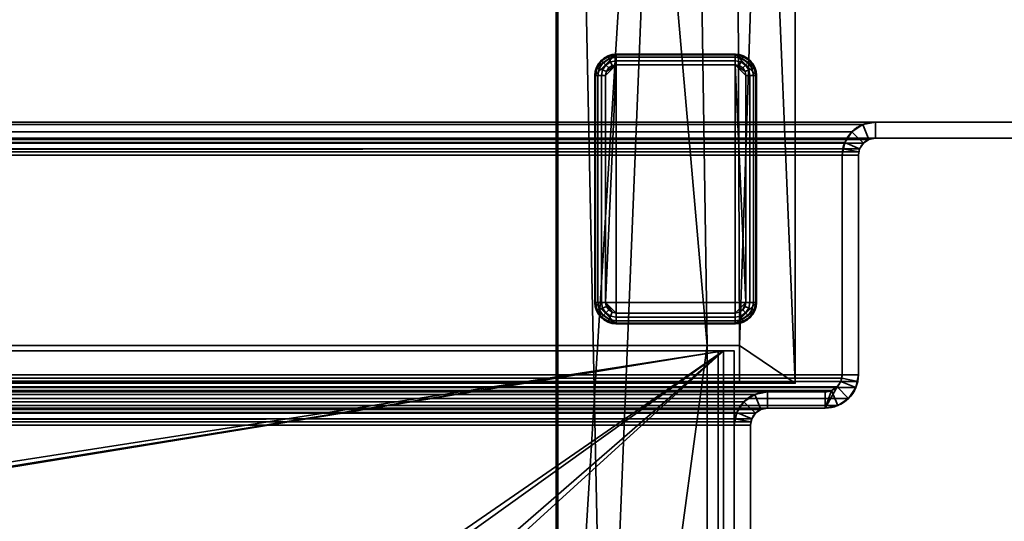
# Model space of a CAD drawing. Header units: millimetres. Extents: x -603 to 3703, y -120 to 249.
# Tile 320 of 656: x 346 to 438, y 54 to 100. Entities that reach past the tile are written whole.
import ezdxf

# ---------------------------------------------------------------- set-up
doc = ezdxf.new("R2010")
doc.units = ezdxf.units.MM
doc.layers.add('151', color=7, linetype='Continuous', true_color=0xffffff)

# ---------------------------------------------------------------- blocks, each defined once
blk = doc.blocks.new('UG_SURFACE_001')
at = {"layer": '151', "color": 252, "linetype": 'Continuous', "lineweight": 35}
for points in [[(602.5, -30, 2213), (602.5, 229.8, 2213), (-602.5, 229.8, 2213), (-602.5, -30, 2213)], [(-452.5, -30, 2063), (-452.5, 229.8, 2063), (452.5, 229.8, 2063), (452.5, -30, 2063)]]:
    blk.add_3dface(points, dxfattribs=at)
blk = doc.blocks.new('UG_SURFACE_053')
at = {"layer": '151', "color": 7, "linetype": 'Continuous', "lineweight": 35}
for points in [[(396.15, 10.45, 2004.65), (396.15, 228.45, 2004.65), (-396.15, 228.45, 2004.65), (-396.15, 10.45, 2004.65)], [(-396, 10.45, 2004.5), (-396, 228.45, 2004.5), (396, 228.45, 2004.5), (396, 10.45, 2004.5)], [(396, 10.45, 2004.5), (396, 228.45, 2004.5), (396.15, 228.45, 2004.65), (396.15, 10.45, 2004.65)]]:
    blk.add_3dface(points, dxfattribs=at)
blk = doc.blocks.new('UG_SURFACE_054')
at = {"layer": '151', "color": 41, "linetype": 'Continuous', "lineweight": 35}
for points in [[(-418.15, 66.8, 2026.65), (418.15, 66.8, 2026.65), (418.15, 228.45, 2026.65), (-418.15, 228.45, 2026.65)], [(396.15, 228.45, 2004.65), (396.15, 10.45, 2004.65), (-396.15, 10.45, 2004.65), (-396.15, 228.45, 2004.65)], [(396.15, 228.45, 2004.65), (410, 70.3, 2018.5), (403, 18.8, 2011.5), (400.5, 18.8, 2009)], [(408, 202.6, 2016.5), (410, 70.3, 2018.5), (396.15, 228.45, 2004.65)], [(400.5, 18.8, 2009), (400.5, 10.45, 2009), (396.15, 10.45, 2004.65), (396.15, 228.45, 2004.65)], [(412.5, 202.6, 2021), (412.5, 228.45, 2021), (418.15, 228.45, 2026.65), (413, 70.3, 2021.5)], [(418.15, 228.45, 2026.65), (418.15, 66.8, 2026.65), (413, 66.8, 2021.5), (413, 70.3, 2021.5)], [(413, 70.3, 2021.5), (410, 70.3, 2018.5), (408, 202.6, 2016.5), (412.5, 202.6, 2021)], [(413, 70.3, 2021.5), (413, 66.8, 2021.5), (-413, 66.8, 2021.5), (-413, 70.3, 2021.5)], [(410, 70.3, 2018.5), (413, 70.3, 2021.5), (-413, 70.3, 2021.5), (-410, 70.3, 2018.5)], [(410, 18.3, 2018.5), (410, 70.3, 2018.5), (-410, 70.3, 2018.5), (-410, 18.3, 2018.5)], [(403, 18.8, 2011.5), (410, 70.3, 2018.5), (410, 18.3, 2018.5)], [(413, 66.8, 2021.5), (418.15, 66.8, 2026.65), (-418.15, 66.8, 2026.65), (-413, 66.8, 2021.5)]]:
    blk.add_3dface(points, dxfattribs=at)
blk = doc.blocks.new('UG_SURFACE_061')
at = {"layer": '151', "color": 7, "linetype": 'Continuous', "lineweight": 35}
for points in [[(396, 10.45, -5), (396, 228.45, -5), (396.15, 228.45, -5), (396.15, 10.45, -5)], [(396.15, 10.45, 2004.65), (396.15, 228.45, 2004.65), (396, 228.45, 2004.5), (396, 10.45, 2004.5)], [(396, 10.45, 2004.5), (396, 228.45, 2004.5), (396, 228.45, -5), (396, 10.45, -5)], [(396.15, 10.45, -5), (396.15, 228.45, -5), (396.15, 228.45, 2004.65), (396.15, 10.45, 2004.65)]]:
    blk.add_3dface(points, dxfattribs=at)
blk = doc.blocks.new('UG_SURFACE_063')
at = {"layer": '151', "color": 253, "linetype": 'Continuous', "lineweight": 35}
for points in [[(399.727, 96.065, -5), (399.575, 95.3, -5), (401.575, 97.3, -5)], [(399.575, 95.3, -5), (399.575, 74.3, -5), (401.575, 72.3, -5), (401.575, 97.3, -5)], [(401.575, 97.3, -5), (400.81, 97.148, -5), (400.161, 96.714, -5), (399.727, 96.065, -5)], [(400.161, 96.714, -5), (400.161, 96.714, -6), (399.727, 96.065, -6), (399.727, 96.065, -5)], [(400.215, 96.66, -6.383), (399.798, 96.036, -6.383), (399.727, 96.065, -6), (400.161, 96.714, -6)], [(400.81, 97.148, -5), (400.81, 97.148, -6), (400.161, 96.714, -6), (400.161, 96.714, -5)], [(400.839, 97.077, -6.383), (400.215, 96.66, -6.383), (400.161, 96.714, -6), (400.81, 97.148, -6)], [(400.922, 96.877, -6.707), (400.368, 96.507, -6.707), (400.215, 96.66, -6.383), (400.839, 97.077, -6.383)], [(401.046, 96.577, -6.924), (400.597, 96.278, -6.924), (400.368, 96.507, -6.707), (400.922, 96.877, -6.707)], [(401.575, 97.3, -5), (401.575, 97.3, -6), (400.81, 97.148, -6), (400.81, 97.148, -5)], [(401.575, 97.224, -6.383), (400.839, 97.077, -6.383), (400.81, 97.148, -6), (401.575, 97.3, -6)], [(401.575, 97.007, -6.707), (400.922, 96.877, -6.707), (400.839, 97.077, -6.383), (401.575, 97.224, -6.383)], [(401.575, 96.683, -6.924), (401.046, 96.577, -6.924), (400.922, 96.877, -6.707), (401.575, 97.007, -6.707)], [(412.575, 97.3, -6), (401.575, 97.3, -6), (401.575, 97.3, -5), (412.575, 97.3, -5)], [(401.575, 97.3, -6), (412.575, 97.3, -6), (412.575, 97.224, -6.383), (401.575, 97.224, -6.383)], [(412.575, 97.3, -5), (401.575, 97.3, -5), (401.575, 72.3, -5), (412.575, 72.3, -5)], [(401.575, 97.224, -6.383), (412.575, 97.224, -6.383), (412.575, 97.007, -6.707), (401.575, 97.007, -6.707)], [(401.575, 97.007, -6.707), (412.575, 97.007, -6.707), (412.575, 96.683, -6.924), (401.575, 96.683, -6.924)], [(413.34, 97.148, -5), (413.34, 97.148, -6), (412.575, 97.3, -6), (412.575, 97.3, -5)], [(412.575, 97.3, -5), (414.575, 95.3, -5), (414.423, 96.065, -5)], [(414.575, 74.3, -5), (414.575, 95.3, -5), (412.575, 97.3, -5), (412.575, 72.3, -5)], [(414.423, 96.065, -5), (413.989, 96.714, -5), (413.34, 97.148, -5), (412.575, 97.3, -5)], [(413.311, 97.077, -6.383), (412.575, 97.224, -6.383), (412.575, 97.3, -6), (413.34, 97.148, -6)], [(413.228, 96.877, -6.707), (412.575, 97.007, -6.707), (412.575, 97.224, -6.383), (413.311, 97.077, -6.383)], [(413.104, 96.577, -6.924), (412.575, 96.683, -6.924), (412.575, 97.007, -6.707), (413.228, 96.877, -6.707)], [(413.553, 96.278, -6.924), (413.104, 96.577, -6.924), (413.228, 96.877, -6.707), (413.782, 96.507, -6.707)], [(413.782, 96.507, -6.707), (413.228, 96.877, -6.707), (413.311, 97.077, -6.383), (413.935, 96.66, -6.383)], [(413.935, 96.66, -6.383), (413.311, 97.077, -6.383), (413.34, 97.148, -6), (413.989, 96.714, -6)], [(413.989, 96.714, -5), (413.989, 96.714, -6), (413.34, 97.148, -6), (413.34, 97.148, -5)], [(414.352, 96.036, -6.383), (413.935, 96.66, -6.383), (413.989, 96.714, -6), (414.423, 96.065, -6)], [(414.423, 96.065, -5), (414.423, 96.065, -6), (413.989, 96.714, -6), (413.989, 96.714, -5)], [(399.727, 96.065, -5), (399.727, 96.065, -6), (399.575, 95.3, -6), (399.575, 95.3, -5)], [(399.798, 96.036, -6.383), (399.651, 95.3, -6.383), (399.575, 95.3, -6), (399.727, 96.065, -6)], [(399.998, 95.953, -6.707), (399.868, 95.3, -6.707), (399.651, 95.3, -6.383), (399.798, 96.036, -6.383)], [(400.368, 96.507, -6.707), (399.998, 95.953, -6.707), (399.798, 96.036, -6.383), (400.215, 96.66, -6.383)], [(400.298, 95.829, -6.924), (400.192, 95.3, -6.924), (399.868, 95.3, -6.707), (399.998, 95.953, -6.707)], [(400.597, 96.278, -6.924), (400.298, 95.829, -6.924), (399.998, 95.953, -6.707), (400.368, 96.507, -6.707)], [(400.651, 95.683, -7), (400.575, 95.3, -7), (400.192, 95.3, -6.924), (400.298, 95.829, -6.924)], [(400.868, 96.007, -7), (400.651, 95.683, -7), (400.298, 95.829, -6.924), (400.597, 96.278, -6.924)], [(401.575, 96.3, -7), (400.575, 95.3, -7), (400.651, 95.683, -7)], [(413.575, 74.3, -7), (400.575, 74.3, -7), (401.575, 96.3, -7), (412.575, 96.3, -7)], [(401.575, 96.3, -7), (400.575, 74.3, -7), (400.575, 95.3, -7)], [(401.192, 96.224, -7), (400.868, 96.007, -7), (400.597, 96.278, -6.924), (401.046, 96.577, -6.924)], [(400.651, 95.683, -7), (400.868, 96.007, -7), (401.192, 96.224, -7), (401.575, 96.3, -7)], [(401.575, 96.3, -7), (401.192, 96.224, -7), (401.046, 96.577, -6.924), (401.575, 96.683, -6.924)], [(401.575, 96.683, -6.924), (412.575, 96.683, -6.924), (412.575, 96.3, -7), (401.575, 96.3, -7)], [(412.958, 96.224, -7), (412.575, 96.3, -7), (412.575, 96.683, -6.924), (413.104, 96.577, -6.924)], [(412.575, 96.3, -7), (412.958, 96.224, -7), (413.282, 96.007, -7), (413.499, 95.683, -7)], [(413.499, 95.683, -7), (413.575, 95.3, -7), (412.575, 96.3, -7)], [(413.575, 95.3, -7), (413.575, 74.3, -7), (412.575, 96.3, -7)], [(413.282, 96.007, -7), (412.958, 96.224, -7), (413.104, 96.577, -6.924), (413.553, 96.278, -6.924)], [(413.499, 95.683, -7), (413.282, 96.007, -7), (413.553, 96.278, -6.924), (413.852, 95.829, -6.924)], [(413.575, 95.3, -7), (413.499, 95.683, -7), (413.852, 95.829, -6.924), (413.958, 95.3, -6.924)], [(413.852, 95.829, -6.924), (413.553, 96.278, -6.924), (413.782, 96.507, -6.707), (414.152, 95.953, -6.707)], [(414.152, 95.953, -6.707), (413.782, 96.507, -6.707), (413.935, 96.66, -6.383), (414.352, 96.036, -6.383)], [(413.958, 95.3, -6.924), (413.852, 95.829, -6.924), (414.152, 95.953, -6.707), (414.282, 95.3, -6.707)], [(414.282, 95.3, -6.707), (414.152, 95.953, -6.707), (414.352, 96.036, -6.383), (414.499, 95.3, -6.383)], [(414.499, 95.3, -6.383), (414.352, 96.036, -6.383), (414.423, 96.065, -6), (414.575, 95.3, -6)], [(414.575, 95.3, -5), (414.575, 95.3, -6), (414.423, 96.065, -6), (414.423, 96.065, -5)], [(399.575, 95.3, -6), (399.575, 74.3, -6), (399.575, 74.3, -5), (399.575, 95.3, -5)], [(399.575, 74.3, -6), (399.575, 95.3, -6), (399.651, 95.3, -6.383), (399.651, 74.3, -6.383)], [(399.651, 74.3, -6.383), (399.651, 95.3, -6.383), (399.868, 95.3, -6.707), (399.868, 74.3, -6.707)], [(399.868, 74.3, -6.707), (399.868, 95.3, -6.707), (400.192, 95.3, -6.924), (400.192, 74.3, -6.924)], [(400.192, 74.3, -6.924), (400.192, 95.3, -6.924), (400.575, 95.3, -7), (400.575, 74.3, -7)], [(413.958, 95.3, -6.924), (413.958, 74.3, -6.924), (413.575, 74.3, -7), (413.575, 95.3, -7)], [(414.282, 95.3, -6.707), (414.282, 74.3, -6.707), (413.958, 74.3, -6.924), (413.958, 95.3, -6.924)], [(414.499, 95.3, -6.383), (414.499, 74.3, -6.383), (414.282, 74.3, -6.707), (414.282, 95.3, -6.707)], [(414.575, 95.3, -6), (414.575, 74.3, -6), (414.499, 74.3, -6.383), (414.499, 95.3, -6.383)], [(414.575, 74.3, -6), (414.575, 95.3, -6), (414.575, 95.3, -5), (414.575, 74.3, -5)], [(399.575, 74.3, -5), (399.575, 74.3, -6), (399.727, 73.535, -6), (399.727, 73.535, -5)], [(401.575, 72.3, -5), (399.575, 74.3, -5), (399.727, 73.535, -5)], [(399.651, 74.3, -6.383), (399.798, 73.564, -6.383), (399.727, 73.535, -6), (399.575, 74.3, -6)], [(399.868, 74.3, -6.707), (399.998, 73.647, -6.707), (399.798, 73.564, -6.383), (399.651, 74.3, -6.383)], [(400.192, 74.3, -6.924), (400.298, 73.771, -6.924), (399.998, 73.647, -6.707), (399.868, 74.3, -6.707)], [(400.575, 74.3, -7), (400.651, 73.917, -7), (400.298, 73.771, -6.924), (400.192, 74.3, -6.924)], [(400.651, 73.917, -7), (400.868, 73.593, -7), (400.597, 73.322, -6.924), (400.298, 73.771, -6.924)], [(400.575, 74.3, -7), (401.575, 73.3, -7), (401.192, 73.376, -7)], [(400.575, 74.3, -7), (413.575, 74.3, -7), (412.575, 73.3, -7), (401.575, 73.3, -7)], [(401.192, 73.376, -7), (400.868, 73.593, -7), (400.651, 73.917, -7), (400.575, 74.3, -7)], [(414.423, 73.535, -5), (414.575, 74.3, -5), (412.575, 72.3, -5)], [(413.282, 73.593, -7), (412.958, 73.376, -7), (412.575, 73.3, -7), (413.575, 74.3, -7)], [(413.575, 74.3, -7), (413.499, 73.917, -7), (413.282, 73.593, -7)], [(413.282, 73.593, -7), (413.499, 73.917, -7), (413.852, 73.771, -6.924), (413.553, 73.322, -6.924)], [(413.499, 73.917, -7), (413.575, 74.3, -7), (413.958, 74.3, -6.924), (413.852, 73.771, -6.924)], [(413.852, 73.771, -6.924), (413.958, 74.3, -6.924), (414.282, 74.3, -6.707), (414.152, 73.647, -6.707)], [(414.152, 73.647, -6.707), (414.282, 74.3, -6.707), (414.499, 74.3, -6.383), (414.352, 73.564, -6.383)], [(414.352, 73.564, -6.383), (414.499, 74.3, -6.383), (414.575, 74.3, -6), (414.423, 73.535, -6)], [(414.423, 73.535, -5), (414.423, 73.535, -6), (414.575, 74.3, -6), (414.575, 74.3, -5)], [(399.798, 73.564, -6.383), (400.215, 72.94, -6.383), (400.161, 72.886, -6), (399.727, 73.535, -6)], [(399.727, 73.535, -5), (399.727, 73.535, -6), (400.161, 72.886, -6), (400.161, 72.886, -5)], [(399.727, 73.535, -5), (400.161, 72.886, -5), (400.81, 72.452, -5), (401.575, 72.3, -5)], [(399.998, 73.647, -6.707), (400.368, 73.093, -6.707), (400.215, 72.94, -6.383), (399.798, 73.564, -6.383)], [(400.298, 73.771, -6.924), (400.597, 73.322, -6.924), (400.368, 73.093, -6.707), (399.998, 73.647, -6.707)], [(400.368, 73.093, -6.707), (400.922, 72.723, -6.707), (400.839, 72.523, -6.383), (400.215, 72.94, -6.383)], [(400.597, 73.322, -6.924), (401.046, 73.023, -6.924), (400.922, 72.723, -6.707), (400.368, 73.093, -6.707)], [(400.868, 73.593, -7), (401.192, 73.376, -7), (401.046, 73.023, -6.924), (400.597, 73.322, -6.924)], [(401.046, 73.023, -6.924), (401.575, 72.917, -6.924), (401.575, 72.593, -6.707), (400.922, 72.723, -6.707)], [(401.192, 73.376, -7), (401.575, 73.3, -7), (401.575, 72.917, -6.924), (401.046, 73.023, -6.924)], [(412.575, 72.917, -6.924), (401.575, 72.917, -6.924), (401.575, 73.3, -7), (412.575, 73.3, -7)], [(412.575, 72.3, -5), (413.34, 72.452, -5), (413.989, 72.886, -5), (414.423, 73.535, -5)], [(412.575, 73.3, -7), (412.958, 73.376, -7), (413.104, 73.023, -6.924), (412.575, 72.917, -6.924)], [(412.575, 72.917, -6.924), (413.104, 73.023, -6.924), (413.228, 72.723, -6.707), (412.575, 72.593, -6.707)], [(412.958, 73.376, -7), (413.282, 73.593, -7), (413.553, 73.322, -6.924), (413.104, 73.023, -6.924)], [(413.104, 73.023, -6.924), (413.553, 73.322, -6.924), (413.782, 73.093, -6.707), (413.228, 72.723, -6.707)], [(413.228, 72.723, -6.707), (413.782, 73.093, -6.707), (413.935, 72.94, -6.383), (413.311, 72.523, -6.383)], [(413.553, 73.322, -6.924), (413.852, 73.771, -6.924), (414.152, 73.647, -6.707), (413.782, 73.093, -6.707)], [(413.782, 73.093, -6.707), (414.152, 73.647, -6.707), (414.352, 73.564, -6.383), (413.935, 72.94, -6.383)], [(413.935, 72.94, -6.383), (414.352, 73.564, -6.383), (414.423, 73.535, -6), (413.989, 72.886, -6)], [(413.989, 72.886, -5), (413.989, 72.886, -6), (414.423, 73.535, -6), (414.423, 73.535, -5)], [(400.215, 72.94, -6.383), (400.839, 72.523, -6.383), (400.81, 72.452, -6), (400.161, 72.886, -6)], [(400.161, 72.886, -5), (400.161, 72.886, -6), (400.81, 72.452, -6), (400.81, 72.452, -5)], [(400.839, 72.523, -6.383), (401.575, 72.376, -6.383), (401.575, 72.3, -6), (400.81, 72.452, -6)], [(400.81, 72.452, -5), (400.81, 72.452, -6), (401.575, 72.3, -6), (401.575, 72.3, -5)], [(400.922, 72.723, -6.707), (401.575, 72.593, -6.707), (401.575, 72.376, -6.383), (400.839, 72.523, -6.383)], [(412.575, 72.593, -6.707), (401.575, 72.593, -6.707), (401.575, 72.917, -6.924), (412.575, 72.917, -6.924)], [(412.575, 72.376, -6.383), (401.575, 72.376, -6.383), (401.575, 72.593, -6.707), (412.575, 72.593, -6.707)], [(412.575, 72.3, -6), (401.575, 72.3, -6), (401.575, 72.376, -6.383), (412.575, 72.376, -6.383)], [(401.575, 72.3, -6), (412.575, 72.3, -6), (412.575, 72.3, -5), (401.575, 72.3, -5)], [(412.575, 72.593, -6.707), (413.228, 72.723, -6.707), (413.311, 72.523, -6.383), (412.575, 72.376, -6.383)], [(412.575, 72.376, -6.383), (413.311, 72.523, -6.383), (413.34, 72.452, -6), (412.575, 72.3, -6)], [(412.575, 72.3, -5), (412.575, 72.3, -6), (413.34, 72.452, -6), (413.34, 72.452, -5)], [(413.311, 72.523, -6.383), (413.935, 72.94, -6.383), (413.989, 72.886, -6), (413.34, 72.452, -6)], [(413.34, 72.452, -5), (413.34, 72.452, -6), (413.989, 72.886, -6), (413.989, 72.886, -5)]]:
    blk.add_3dface(points, dxfattribs=at)
blk = doc.blocks.new('UG_SURFACE_065')
at = {"layer": '151', "color": 41, "linetype": 'Continuous', "lineweight": 35}
for points in [[(396.15, 228.45, -5), (396.15, 10.45, -5), (396.15, 10.45, 2004.65), (396.15, 228.45, 2004.65)], [(396.15, 10.45, -5), (396.15, 228.45, -5), (408, 228.45, -5), (408, 202.6, -5)], [(396.15, 228.45, 2004.65), (410, 70.3, 2018.5), (408, 202.6, 2016.5)], [(410, 70.3, 2018.5), (396.15, 228.45, 2004.65), (400.5, 18.8, 2009), (403, 18.8, 2011.5)], [(396.15, 228.45, 2004.65), (396.15, 10.45, 2004.65), (400.5, 10.45, 2009), (400.5, 18.8, 2009)], [(412.5, 202.6, -5), (412.5, 228.45, -5), (418.15, 228.45, -5), (418.15, 66.8, -5)], [(418.15, 66.8, 2026.65), (418.15, 228.45, 2026.65), (412.5, 228.45, 2021), (412.5, 202.6, 2021)], [(418.15, 66.8, 2026.65), (418.15, 66.8, -5), (418.15, 228.45, -5), (418.15, 228.45, 2026.65)], [(396.15, 10.45, -5), (408, 202.6, -5), (400.5, 18.8, -5)], [(408, 202.6, -5), (410, 70.3, -5), (403, 18.8, -5), (400.5, 18.8, -5)], [(408, 202.6, -5), (412.5, 202.6, -5), (413, 70.3, -5), (410, 70.3, -5)], [(410, 70.3, 2018.5), (413, 70.3, 2021.5), (412.5, 202.6, 2021), (408, 202.6, 2016.5)], [(413, 70.3, -5), (412.5, 202.6, -5), (418.15, 66.8, -5)], [(418.15, 66.8, 2026.65), (412.5, 202.6, 2021), (413, 70.3, 2021.5)], [(403, 18.8, -5), (410, 70.3, -5), (410, 18.3, -5)], [(410, 18.3, 2018.5), (410, 70.3, 2018.5), (403, 18.8, 2011.5)], [(410, 70.3, 2018.5), (410, 70.3, -5), (413, 70.3, -5), (413, 70.3, 2021.5)], [(410, 18.3, -5), (410, 70.3, -5), (410, 70.3, 2018.5), (410, 18.3, 2018.5)], [(413, 70.3, -5), (413, 66.8, -5), (413, 66.8, 2021.5), (413, 70.3, 2021.5)], [(418.15, 66.8, -5), (413, 66.8, -5), (413, 70.3, -5)], [(413, 70.3, 2021.5), (413, 66.8, 2021.5), (418.15, 66.8, 2026.65)], [(413, 66.8, 2021.5), (413, 66.8, -5), (418.15, 66.8, -5), (418.15, 66.8, 2026.65)]]:
    blk.add_3dface(points, dxfattribs=at)
blk = doc.blocks.new('UG_SURFACE_069')
at = {"layer": '151', "color": 252, "linetype": 'Continuous', "lineweight": 35}
for points in [[(109.133, 23.101, 2021), (111.633, 23.101, 2021), (411.5, 69.8, 2021), (-411.5, 69.8, 2021)], [(411.5, 69.8, 2019.5), (-411.5, 69.8, 2019.5), (-411.5, 69.8, 2021), (411.5, 69.8, 2021)], [(-411.5, 69.8, 2019.5), (411.5, 69.8, 2019.5), (111.633, 23.101, 2019.5), (109.133, 23.101, 2019.5)], [(411.5, 69.8, 2021), (111.633, 23.101, 2021), (123.033, 23.101, 2021)], [(123.033, 23.101, 2019.5), (111.633, 23.101, 2019.5), (411.5, 69.8, 2019.5)], [(411.5, 69.8, 2021), (123.033, 23.101, 2021), (125.533, 23.101, 2021)], [(411.5, 69.8, 2019.5), (125.533, 23.101, 2019.5), (123.033, 23.101, 2019.5)], [(125.533, 23.101, 2021), (343.8, 23.101, 2021), (411.5, 69.8, 2021)], [(411.5, 69.8, 2019.5), (343.8, 23.101, 2019.5), (125.533, 23.101, 2019.5)], [(343.8, 23.101, 2021), (346.3, 23.101, 2021), (411.5, 69.8, 2021)], [(411.5, 69.8, 2019.5), (346.3, 23.101, 2019.5), (343.8, 23.101, 2019.5)], [(411.5, 69.8, 2021), (346.3, 23.101, 2021), (357.7, 23.101, 2021)], [(357.7, 23.101, 2019.5), (346.3, 23.101, 2019.5), (411.5, 69.8, 2019.5)], [(357.7, 23.101, 2021), (360.2, 23.101, 2021), (411.5, 69.8, 2021)], [(411.5, 69.8, 2019.5), (360.2, 23.101, 2019.5), (357.7, 23.101, 2019.5)], [(360.2, 23.101, 2021), (360.2, 18.38, 2021), (411.5, 18.38, 2021), (411.5, 69.8, 2021)], [(411.5, 69.8, 2019.5), (411.5, 18.38, 2019.5), (360.2, 18.38, 2019.5), (360.2, 23.101, 2019.5)], [(411.5, 18.38, 2019.5), (411.5, 69.8, 2019.5), (411.5, 69.8, 2021), (411.5, 18.38, 2021)]]:
    blk.add_3dface(points, dxfattribs=at)
blk = doc.blocks.new('UG_SURFACE_070')
at = {"layer": '151', "color": 252, "linetype": 'Continuous', "lineweight": 35}
for points in [[(411, 69.8, -7), (411, 52.894, 134.429), (411, 40.569, 701.974), (411, 42.7, 701.75)], [(411, 42.7, 701.75), (411, 44.831, 701.974), (411, 69.8, -7)], [(411, 69.8, -7), (411, 23.101, 76.7), (411, 23.101, 79.2), (411, 51.577, 130.375)], [(411, 69.8, 2009), (411, 52.894, 710.929), (411, 52.448, 715.167)], [(411, 69.8, -7), (411, 51.577, 706.875), (411, 52.894, 710.929)], [(411, 51.577, 130.375), (411, 52.894, 134.429), (411, 69.8, -7)], [(411, 52.894, 1865.429), (411, 69.8, 2009), (411, 46.869, 1299.364)], [(411, 52.894, 1865.429), (411, 52.448, 1869.667), (411, 69.8, 2009)], [(411, 52.894, 1288.929), (411, 69.8, 2009), (411, 50.317, 718.859)], [(411, 52.894, 1288.929), (411, 52.448, 1293.167), (411, 69.8, 2009)], [(411, 52.894, 710.929), (411, 69.8, 2009), (411, 69.8, -7)], [(411, 52.448, 715.167), (411, 50.317, 718.859), (411, 69.8, 2009)], [(411, 44.831, 701.974), (411, 48.725, 703.708), (411, 69.8, -7)], [(411, 69.8, 2009), (411, 52.448, 1869.667), (411, 50.317, 1873.359)], [(411, 69.8, 2009), (411, 52.448, 1293.167), (411, 50.317, 1296.859)], [(411, 48.725, 703.708), (411, 51.577, 706.875), (411, 69.8, -7)], [(411, 50.317, 1873.359), (411, 46.869, 1875.864), (411, 69.8, 2009)], [(411, 50.317, 1296.859), (411, 46.869, 1299.364), (411, 69.8, 2009)], [(411, 69.8, -7), (411, 23.101, 62.8), (411, 23.101, 65.3)], [(411, 46.869, 1875.864), (411, 42.7, 1876.75), (411, 18.38, 2009), (411, 69.8, 2009)], [(411, 23.101, 65.3), (411, 23.101, 76.7), (411, 69.8, -7)], [(411, 69.8, -7), (411, 18.38, -7), (411, 18.38, 62.8), (411, 23.101, 62.8)], [(412.5, 69.8, 2009), (412.5, 69.8, -7), (411, 69.8, -7), (411, 69.8, 2009)], [(412.5, 18.38, 2009), (412.5, 69.8, 2009), (411, 69.8, 2009), (411, 18.38, 2009)], [(411, 18.38, -7), (411, 69.8, -7), (412.5, 69.8, -7), (412.5, 18.38, -7)], [(412.5, 69.8, 2009), (412.5, 52.894, 1865.429), (412.5, 52.894, 1288.929)], [(412.5, 69.8, 2009), (412.5, 52.448, 1869.667), (412.5, 52.894, 1865.429)], [(412.5, 69.8, -7), (412.5, 23.101, 76.7), (412.5, 23.101, 65.3)], [(412.5, 69.8, 2009), (412.5, 23.101, 1939.2), (412.5, 23.101, 1936.7), (412.5, 52.448, 1869.667)], [(412.5, 23.101, 65.3), (412.5, 23.101, 62.8), (412.5, 69.8, -7)], [(412.5, 23.101, 79.2), (412.5, 23.101, 76.7), (412.5, 69.8, -7), (412.5, 44.831, 125.474)], [(412.5, 69.8, -7), (412.5, 52.894, 134.429), (412.5, 51.577, 130.375)], [(412.5, 52.448, 138.667), (412.5, 69.8, -7), (412.5, 51.577, 706.875)], [(412.5, 52.448, 138.667), (412.5, 52.894, 134.429), (412.5, 69.8, -7)], [(412.5, 52.894, 1288.929), (412.5, 42.7, 722.25), (412.5, 46.869, 721.364), (412.5, 69.8, 2009)], [(412.5, 69.8, 2009), (412.5, 52.448, 715.167), (412.5, 52.894, 710.929)], [(412.5, 51.577, 130.375), (412.5, 48.725, 127.208), (412.5, 69.8, -7)], [(412.5, 69.8, 2009), (412.5, 50.317, 718.859), (412.5, 52.448, 715.167)], [(412.5, 52.894, 710.929), (412.5, 69.8, -7), (412.5, 69.8, 2009)], [(412.5, 52.894, 710.929), (412.5, 51.577, 706.875), (412.5, 69.8, -7)], [(412.5, 46.869, 721.364), (412.5, 50.317, 718.859), (412.5, 69.8, 2009)], [(412.5, 23.101, 62.8), (412.5, 18.38, 62.8), (412.5, 18.38, -7), (412.5, 69.8, -7)], [(412.5, 69.8, 2009), (412.5, 18.38, 2009), (412.5, 18.38, 1939.2), (412.5, 23.101, 1939.2)], [(412.5, 48.725, 127.208), (412.5, 44.831, 125.474), (412.5, 69.8, -7)]]:
    blk.add_3dface(points, dxfattribs=at)
blk = doc.blocks.new('UG_SURFACE_078')
at = {"layer": '151', "color": 252, "linetype": 'Continuous', "lineweight": 35}
for points in [[(-442.5, 89.5, 2051), (442.5, 89.5, 2051), (442.5, 91, 2051), (-442.5, 91, 2051)], [(-425.58, 91, 2034.08), (-442.5, 91, 2051), (442.5, 91, 2051), (425.58, 91, 2034.08)], [(424.401, 90.766, 2032.901), (-424.401, 90.766, 2032.901), (-425.58, 91, 2034.08), (425.58, 91, 2034.08)], [(423.402, 90.098, 2031.902), (-423.402, 90.098, 2031.902), (-424.401, 90.766, 2032.901), (424.401, 90.766, 2032.901)], [(424.975, 89.38, 2033.475), (424.463, 89.037, 2032.963), (423.402, 90.098, 2031.902), (424.401, 90.766, 2032.901)], [(425.58, 89.5, 2034.08), (424.975, 89.38, 2033.475), (424.401, 90.766, 2032.901), (425.58, 91, 2034.08)], [(425.58, 91, 2034.08), (442.5, 91, 2051), (442.5, 89.5, 2051), (425.58, 89.5, 2034.08)], [(-425.58, 89.5, 2034.08), (425.58, 89.5, 2034.08), (442.5, 89.5, 2051), (-442.5, 89.5, 2051)], [(425.58, 89.5, 2034.08), (-425.58, 89.5, 2034.08), (-424.975, 89.38, 2033.475), (424.975, 89.38, 2033.475)], [(422.734, 89.099, 2031.235), (-422.734, 89.099, 2031.235), (-423.402, 90.098, 2031.902), (423.402, 90.098, 2031.902)], [(422.734, 89.099, 2031.235), (423.402, 90.098, 2031.902), (424.463, 89.037, 2032.963), (424.12, 88.525, 2032.62)], [(424.975, 89.38, 2033.475), (-424.975, 89.38, 2033.475), (-424.463, 89.037, 2032.963), (424.463, 89.037, 2032.963)], [(424.463, 89.037, 2032.963), (-424.463, 89.037, 2032.963), (-424.12, 88.525, 2032.62), (424.12, 88.525, 2032.62)], [(424.03, 88.228, 2032.53), (-424.12, 88.525, 2032.62), (-424.03, 88.228, 2032.53)], [(424.03, 88.228, 2032.53), (424.12, 88.525, 2032.62), (-424.12, 88.525, 2032.62)], [(-422.559, 88.521, 2031.059), (-422.734, 89.099, 2031.235), (422.734, 89.099, 2031.235)], [(-422.559, 88.521, 2031.059), (422.734, 89.099, 2031.235), (422.559, 88.521, 2031.059)], [(422.559, 88.521, 2031.059), (-422.5, 87.92, 2031), (-422.559, 88.521, 2031.059)], [(422.559, 88.521, 2031.059), (422.5, 87.92, 2031), (-422.5, 87.92, 2031)], [(422.5, 87.92, 2031), (422.559, 88.521, 2031.059), (424.03, 88.228, 2032.53), (424, 87.92, 2032.5)], [(422.559, 88.521, 2031.059), (422.734, 89.099, 2031.235), (424.12, 88.525, 2032.62), (424.03, 88.228, 2032.53)], [(-424.03, 88.228, 2032.53), (424, 87.92, 2032.5), (424.03, 88.228, 2032.53)], [(-424.03, 88.228, 2032.53), (-424, 87.92, 2032.5), (424, 87.92, 2032.5)], [(-424, 67.58, 2032.5), (424, 67.58, 2032.5), (424, 87.92, 2032.5), (-424, 87.92, 2032.5)], [(-422.5, 67.58, 2031), (-422.5, 87.92, 2031), (422.5, 87.92, 2031), (422.5, 67.58, 2031)], [(424, 87.92, 2032.5), (424, 67.58, 2032.5), (422.5, 67.58, 2031), (422.5, 87.92, 2031)], [(423.941, 66.979, 2032.441), (-424, 67.58, 2032.5), (-423.941, 66.979, 2032.441)], [(423.941, 66.979, 2032.441), (424, 67.58, 2032.5), (-424, 67.58, 2032.5)], [(-422.47, 67.272, 2030.97), (-422.5, 67.58, 2031), (422.5, 67.58, 2031)], [(-422.47, 67.272, 2030.97), (422.5, 67.58, 2031), (422.47, 67.272, 2030.97)], [(424, 67.58, 2032.5), (423.941, 66.979, 2032.441), (422.47, 67.272, 2030.97), (422.5, 67.58, 2031)], [(-423.941, 66.979, 2032.441), (-423.766, 66.401, 2032.266), (423.766, 66.401, 2032.266), (423.941, 66.979, 2032.441)], [(422.47, 67.272, 2030.97), (422.38, 66.975, 2030.88), (-422.38, 66.975, 2030.88), (-422.47, 67.272, 2030.97)], [(422.037, 66.463, 2030.537), (-422.037, 66.463, 2030.537), (-422.38, 66.975, 2030.88), (422.38, 66.975, 2030.88)], [(423.766, 66.401, 2032.266), (423.098, 65.402, 2031.598), (422.037, 66.463, 2030.537), (422.38, 66.975, 2030.88)], [(423.941, 66.979, 2032.441), (423.766, 66.401, 2032.266), (422.38, 66.975, 2030.88), (422.47, 67.272, 2030.97)], [(423.766, 66.401, 2032.266), (-423.766, 66.401, 2032.266), (-423.098, 65.402, 2031.598), (423.098, 65.402, 2031.598)], [(421.525, 66.12, 2030.025), (-421.525, 66.12, 2030.025), (-422.037, 66.463, 2030.537), (422.037, 66.463, 2030.537)], [(420.92, 66, 2029.42), (-420.92, 66, 2029.42), (-421.525, 66.12, 2030.025), (421.525, 66.12, 2030.025)], [(-415.58, 66, 2024.08), (-420.92, 66, 2029.42), (420.92, 66, 2029.42), (415.58, 66, 2024.08)], [(414.401, 65.766, 2022.901), (-414.401, 65.766, 2022.901), (-415.58, 66, 2024.08), (415.58, 66, 2024.08)], [(413.402, 65.098, 2021.902), (-413.402, 65.098, 2021.902), (-414.401, 65.766, 2022.901), (414.401, 65.766, 2022.901)], [(414.975, 64.38, 2023.475), (414.463, 64.037, 2022.963), (413.402, 65.098, 2021.902), (414.401, 65.766, 2022.901)], [(415.58, 64.5, 2024.08), (414.975, 64.38, 2023.475), (414.401, 65.766, 2022.901), (415.58, 66, 2024.08)], [(420.92, 64.5, 2029.42), (415.58, 64.5, 2024.08), (415.58, 66, 2024.08), (420.92, 66, 2029.42)], [(420.92, 66, 2029.42), (421.525, 66.12, 2030.025), (422.099, 64.734, 2030.599), (420.92, 64.5, 2029.42)], [(421.525, 66.12, 2030.025), (422.037, 66.463, 2030.537), (423.098, 65.402, 2031.598), (422.099, 64.734, 2030.599)], [(423.098, 65.402, 2031.598), (-423.098, 65.402, 2031.598), (-422.099, 64.734, 2030.599), (422.099, 64.734, 2030.599)], [(412.734, 64.099, 2021.235), (-412.734, 64.099, 2021.235), (-413.402, 65.098, 2021.902), (413.402, 65.098, 2021.902)], [(412.734, 64.099, 2021.235), (413.402, 65.098, 2021.902), (414.463, 64.037, 2022.963), (414.12, 63.525, 2022.62)], [(422.099, 64.734, 2030.599), (-422.099, 64.734, 2030.599), (-420.92, 64.5, 2029.42), (420.92, 64.5, 2029.42)], [(-415.58, 64.5, 2024.08), (415.58, 64.5, 2024.08), (420.92, 64.5, 2029.42), (-420.92, 64.5, 2029.42)], [(415.58, 64.5, 2024.08), (-415.58, 64.5, 2024.08), (-414.975, 64.38, 2023.475), (414.975, 64.38, 2023.475)], [(414.975, 64.38, 2023.475), (-414.975, 64.38, 2023.475), (-414.463, 64.037, 2022.963), (414.463, 64.037, 2022.963)], [(414.463, 64.037, 2022.963), (-414.463, 64.037, 2022.963), (-414.12, 63.525, 2022.62), (414.12, 63.525, 2022.62)], [(-412.559, 63.521, 2021.059), (-412.734, 64.099, 2021.235), (412.734, 64.099, 2021.235)], [(-412.559, 63.521, 2021.059), (412.734, 64.099, 2021.235), (412.559, 63.521, 2021.059)], [(412.559, 63.521, 2021.059), (412.734, 64.099, 2021.235), (414.12, 63.525, 2022.62), (414.03, 63.228, 2022.53)], [(414.03, 63.228, 2022.53), (-414.12, 63.525, 2022.62), (-414.03, 63.228, 2022.53)], [(414.03, 63.228, 2022.53), (414.12, 63.525, 2022.62), (-414.12, 63.525, 2022.62)], [(-414.03, 63.228, 2022.53), (414, 62.92, 2022.5), (414.03, 63.228, 2022.53)], [(-414.03, 63.228, 2022.53), (-414, 62.92, 2022.5), (414, 62.92, 2022.5)], [(412.559, 63.521, 2021.059), (-412.5, 62.92, 2021), (-412.559, 63.521, 2021.059)], [(412.559, 63.521, 2021.059), (412.5, 62.92, 2021), (-412.5, 62.92, 2021)], [(412.5, 62.92, 2021), (412.559, 63.521, 2021.059), (414.03, 63.228, 2022.53), (414, 62.92, 2022.5)], [(-414, -46.92, 2022.5), (414, -46.92, 2022.5), (414, 62.92, 2022.5), (-414, 62.92, 2022.5)], [(-412.5, -46.92, 2021), (-412.5, 62.92, 2021), (412.5, 62.92, 2021), (412.5, -46.92, 2021)], [(414, 62.92, 2022.5), (414, -46.92, 2022.5), (412.5, -46.92, 2021), (412.5, 62.92, 2021)]]:
    blk.add_3dface(points, dxfattribs=at)
blk = doc.blocks.new('UG_SURFACE_079')
at = {"layer": '151', "color": 252, "linetype": 'Continuous', "lineweight": 35}
for points in [[(424.401, 90.766, 2032.901), (424.401, 90.766, -7), (423.402, 90.098, -7), (423.402, 90.098, 2031.902)], [(424.975, 89.38, -7), (424.463, 89.037, -7), (423.402, 90.098, -7), (424.401, 90.766, -7)], [(424.401, 90.766, 2032.901), (423.402, 90.098, 2031.902), (424.463, 89.037, 2032.963), (424.975, 89.38, 2033.475)], [(425.58, 91, 2034.08), (425.58, 91, -7), (424.401, 90.766, -7), (424.401, 90.766, 2032.901)], [(425.58, 89.5, -7), (424.975, 89.38, -7), (424.401, 90.766, -7), (425.58, 91, -7)], [(425.58, 91, 2034.08), (424.401, 90.766, 2032.901), (424.975, 89.38, 2033.475), (425.58, 89.5, 2034.08)], [(442.5, 91, 2051), (442.5, 91, -7), (425.58, 91, -7), (425.58, 91, 2034.08)], [(425.58, 91, -7), (442.5, 91, -7), (442.5, 89.5, -7), (425.58, 89.5, -7)], [(425.58, 89.5, 2034.08), (442.5, 89.5, 2051), (442.5, 91, 2051), (425.58, 91, 2034.08)], [(423.402, 90.098, 2031.902), (423.402, 90.098, -7), (422.734, 89.099, -7), (422.734, 89.099, 2031.235)], [(422.734, 89.099, -7), (423.402, 90.098, -7), (424.463, 89.037, -7), (424.12, 88.525, -7)], [(424.12, 88.525, 2032.62), (424.463, 89.037, 2032.963), (423.402, 90.098, 2031.902), (422.734, 89.099, 2031.235)], [(424.975, 89.38, 2033.475), (424.975, 89.38, -7), (425.58, 89.5, -7), (425.58, 89.5, 2034.08)], [(442.5, 89.5, 2051), (425.58, 89.5, 2034.08), (425.58, 89.5, -7), (442.5, 89.5, -7)], [(422.734, 89.099, -7), (422.5, 87.92, -7), (422.5, 87.92, 2031)], [(422.5, 87.92, 2031), (422.559, 88.521, 2031.059), (422.734, 89.099, -7)], [(422.5, 87.92, -7), (422.734, 89.099, -7), (424.12, 88.525, -7), (424, 87.92, -7)], [(424, 87.92, 2032.5), (424.03, 88.228, 2032.53), (422.559, 88.521, 2031.059), (422.5, 87.92, 2031)], [(422.559, 88.521, 2031.059), (422.734, 89.099, 2031.235), (422.734, 89.099, -7)], [(424.03, 88.228, 2032.53), (424.12, 88.525, 2032.62), (422.734, 89.099, 2031.235), (422.559, 88.521, 2031.059)], [(424.03, 88.228, 2032.53), (424, 87.92, -7), (424.12, 88.525, -7)], [(424.12, 88.525, -7), (424.12, 88.525, 2032.62), (424.03, 88.228, 2032.53)], [(424.12, 88.525, 2032.62), (424.12, 88.525, -7), (424.463, 89.037, -7), (424.463, 89.037, 2032.963)], [(424.463, 89.037, 2032.963), (424.463, 89.037, -7), (424.975, 89.38, -7), (424.975, 89.38, 2033.475)], [(422.5, 87.92, 2031), (422.5, 87.92, -7), (422.5, 67.58, -7), (422.5, 67.58, 2031)], [(422.5, 67.58, -7), (422.5, 87.92, -7), (424, 87.92, -7), (424, 67.58, -7)], [(424, 67.58, 2032.5), (424, 87.92, 2032.5), (422.5, 87.92, 2031), (422.5, 67.58, 2031)], [(424.03, 88.228, 2032.53), (424, 87.92, 2032.5), (424, 87.92, -7)], [(424, 87.92, 2032.5), (424, 67.58, 2032.5), (424, 67.58, -7), (424, 87.92, -7)], [(422.5, 67.58, -7), (422.38, 66.975, -7), (422.38, 66.975, 2030.88)], [(422.38, 66.975, 2030.88), (422.47, 67.272, 2030.97), (422.5, 67.58, -7)], [(424, 67.58, -7), (423.766, 66.401, -7), (422.38, 66.975, -7), (422.5, 67.58, -7)], [(422.47, 67.272, 2030.97), (422.5, 67.58, 2031), (422.5, 67.58, -7)], [(422.5, 67.58, 2031), (422.47, 67.272, 2030.97), (423.941, 66.979, 2032.441), (424, 67.58, 2032.5)], [(424, 67.58, -7), (423.941, 66.979, 2032.441), (423.766, 66.401, 2032.266)], [(423.766, 66.401, 2032.266), (423.766, 66.401, -7), (424, 67.58, -7)], [(424, 67.58, -7), (424, 67.58, 2032.5), (423.941, 66.979, 2032.441)], [(422.38, 66.975, 2030.88), (422.38, 66.975, -7), (422.037, 66.463, -7), (422.037, 66.463, 2030.537)], [(423.766, 66.401, -7), (423.098, 65.402, -7), (422.037, 66.463, -7), (422.38, 66.975, -7)], [(423.098, 65.402, 2031.598), (423.766, 66.401, 2032.266), (422.38, 66.975, 2030.88), (422.037, 66.463, 2030.537)], [(422.47, 67.272, 2030.97), (422.38, 66.975, 2030.88), (423.766, 66.401, 2032.266), (423.941, 66.979, 2032.441)], [(414.401, 65.766, 2022.901), (414.401, 65.766, -7), (413.402, 65.098, -7), (413.402, 65.098, 2021.902)], [(414.975, 64.38, -7), (414.463, 64.037, -7), (413.402, 65.098, -7), (414.401, 65.766, -7)], [(414.401, 65.766, 2022.901), (413.402, 65.098, 2021.902), (414.463, 64.037, 2022.963), (414.975, 64.38, 2023.475)], [(415.58, 66, 2024.08), (415.58, 66, -7), (414.401, 65.766, -7), (414.401, 65.766, 2022.901)], [(415.58, 64.5, -7), (414.975, 64.38, -7), (414.401, 65.766, -7), (415.58, 66, -7)], [(415.58, 66, 2024.08), (414.401, 65.766, 2022.901), (414.975, 64.38, 2023.475), (415.58, 64.5, 2024.08)], [(420.92, 66, 2029.42), (420.92, 66, -7), (415.58, 66, -7), (415.58, 66, 2024.08)], [(420.92, 64.5, -7), (415.58, 64.5, -7), (415.58, 66, -7), (420.92, 66, -7)], [(415.58, 64.5, 2024.08), (420.92, 64.5, 2029.42), (420.92, 66, 2029.42), (415.58, 66, 2024.08)], [(420.92, 64.5, 2029.42), (422.037, 66.463, 2030.537), (421.525, 66.12, 2030.025)], [(422.037, 66.463, 2030.537), (420.92, 64.5, 2029.42), (422.099, 64.734, 2030.599), (423.098, 65.402, 2031.598)], [(421.525, 66.12, 2030.025), (421.525, 66.12, -7), (420.92, 66, -7), (420.92, 66, 2029.42)], [(420.92, 66, -7), (421.525, 66.12, -7), (422.099, 64.734, -7), (420.92, 64.5, -7)], [(420.92, 64.5, 2029.42), (421.525, 66.12, 2030.025), (420.92, 66, 2029.42)], [(422.037, 66.463, 2030.537), (422.037, 66.463, -7), (421.525, 66.12, -7), (421.525, 66.12, 2030.025)], [(421.525, 66.12, -7), (422.037, 66.463, -7), (423.098, 65.402, -7), (422.099, 64.734, -7)], [(423.098, 65.402, 2031.598), (423.098, 65.402, -7), (423.766, 66.401, -7), (423.766, 66.401, 2032.266)], [(413.402, 65.098, 2021.902), (413.402, 65.098, -7), (412.734, 64.099, -7), (412.734, 64.099, 2021.235)], [(412.734, 64.099, -7), (413.402, 65.098, -7), (414.463, 64.037, -7), (414.12, 63.525, -7)], [(414.12, 63.525, 2022.62), (414.463, 64.037, 2022.963), (413.402, 65.098, 2021.902), (412.734, 64.099, 2021.235)], [(422.099, 64.734, 2030.599), (422.099, 64.734, -7), (423.098, 65.402, -7), (423.098, 65.402, 2031.598)], [(412.734, 64.099, -7), (412.5, 62.92, -7), (412.5, 62.92, 2021)], [(412.5, 62.92, 2021), (412.559, 63.521, 2021.059), (412.734, 64.099, -7)], [(412.5, 62.92, -7), (412.734, 64.099, -7), (414.12, 63.525, -7), (414, 62.92, -7)], [(412.559, 63.521, 2021.059), (412.734, 64.099, 2021.235), (412.734, 64.099, -7)], [(414.03, 63.228, 2022.53), (414.12, 63.525, 2022.62), (412.734, 64.099, 2021.235), (412.559, 63.521, 2021.059)], [(414.12, 63.525, 2022.62), (414.12, 63.525, -7), (414.463, 64.037, -7), (414.463, 64.037, 2022.963)], [(414.463, 64.037, 2022.963), (414.463, 64.037, -7), (414.975, 64.38, -7), (414.975, 64.38, 2023.475)], [(414.975, 64.38, 2023.475), (414.975, 64.38, -7), (415.58, 64.5, -7), (415.58, 64.5, 2024.08)], [(420.92, 64.5, 2029.42), (415.58, 64.5, 2024.08), (415.58, 64.5, -7), (420.92, 64.5, -7)], [(420.92, 64.5, 2029.42), (420.92, 64.5, -7), (422.099, 64.734, -7), (422.099, 64.734, 2030.599)], [(414, 62.92, 2022.5), (414.03, 63.228, 2022.53), (412.559, 63.521, 2021.059), (412.5, 62.92, 2021)], [(414.03, 63.228, 2022.53), (414, 62.92, -7), (414.12, 63.525, -7)], [(414.03, 63.228, 2022.53), (414, 62.92, 2022.5), (414, 62.92, -7)], [(414.12, 63.525, -7), (414.12, 63.525, 2022.62), (414.03, 63.228, 2022.53)], [(412.5, 62.92, 2021), (412.5, 62.92, -7), (412.5, -46.92, -7), (412.5, -46.92, 2021)], [(412.5, -46.92, -7), (412.5, 62.92, -7), (414, 62.92, -7), (414, -46.92, -7)], [(414, -46.92, 2022.5), (414, 62.92, 2022.5), (412.5, 62.92, 2021), (412.5, -46.92, 2021)], [(414, 62.92, 2022.5), (414, -46.92, 2022.5), (414, -46.92, -7), (414, 62.92, -7)]]:
    blk.add_3dface(points, dxfattribs=at)

msp = doc.modelspace()

# ---------------------------------------------------------------- linework, layer by layer
at = {"layer": '151', "color": 252, "linetype": 'Continuous', "lineweight": -3, "true_color": 0x939598}
for p, q in [((396, 10.45, 2004.5), (396, 228.45, 2004.5)), ((396, 10.45, -5), (396, 228.45, -5)), ((396, 10.45, 2004.5), (396, 228.45, 2004.5)), ((396.15, 10.45, 2004.65), (396.15, 228.45, 2004.65)), ((396.15, 228.45, 2004.65), (396.15, 10.45, 2004.65)), ((396.15, 228.45, 2004.65), (396.15, 10.45, 2004.65)), ((396.15, 10.45, 2004.65), (396.15, 228.45, 2004.65)), ((396.15, 228.45, -5), (396.15, 10.45, -5)), ((396.15, 10.45, -5), (396.15, 228.45, -5)), ((418.15, 66.8, -5), (418.15, 228.45, -5)), ((418.15, 66.8, 2026.65), (418.15, 228.45, 2026.65)), ((418.15, 66.8, 2026.65), (418.15, 228.45, 2026.65)), ((401.575, 97.3, -5), (412.575, 97.3, -5)), ((412.575, 97.3, -6), (401.575, 97.3, -6)), ((401.575, 97.3, -6), (401.575, 97.3, -5)), ((412.575, 97.3, -6), (412.575, 97.3, -5)), ((401.575, 96.3, -7), (412.575, 96.3, -7)), ((399.575, 95.3, -6), (399.575, 95.3, -5)), ((399.575, 95.3, -6), (399.575, 74.3, -6)), ((399.575, 74.3, -5), (399.575, 95.3, -5)), ((400.575, 74.3, -7), (400.575, 95.3, -7)), ((413.575, 95.3, -7), (413.575, 74.3, -7)), ((414.575, 95.3, -6), (414.575, 95.3, -5)), ((414.575, 95.3, -5), (414.575, 74.3, -5)), ((414.575, 74.3, -6), (414.575, 95.3, -6)), ((442.5, 91, 2051), (-442.5, 91, 2051)), ((425.58, 91, 2034.08), (-425.58, 91, 2034.08)), ((425.58, 91, -7), (425.58, 91, 2034.08)), ((425.58, 91, -7), (442.5, 91, -7)), ((425.58, 91, 2034.08), (442.5, 91, 2051)), ((425.58, 91, 2034.08), (442.5, 91, 2051)), ((442.5, 89.5, 2051), (-442.5, 89.5, 2051)), ((425.58, 89.5, 2034.08), (-425.58, 89.5, 2034.08)), ((425.58, 89.5, 2034.08), (442.5, 89.5, 2051)), ((425.58, 89.5, -7), (442.5, 89.5, -7)), ((425.58, 89.5, 2034.08), (442.5, 89.5, 2051)), ((425.58, 89.5, -7), (425.58, 89.5, 2034.08)), ((424, 87.92, 2032.5), (-424, 87.92, 2032.5)), ((422.5, 87.92, 2031), (-422.5, 87.92, 2031)), ((422.5, 87.92, -7), (422.5, 87.92, 2031)), ((422.5, 67.58, 2031), (422.5, 87.92, 2031)), ((422.5, 67.58, -7), (422.5, 87.92, -7)), ((422.5, 67.58, 2031), (422.5, 87.92, 2031)), ((424, 67.58, 2032.5), (424, 87.92, 2032.5)), ((424, 67.58, -7), (424, 87.92, -7)), ((424, 87.92, -7), (424, 87.92, 2032.5)), ((424, 67.58, 2032.5), (424, 87.92, 2032.5)), ((399.575, 74.3, -6), (399.575, 74.3, -5)), ((399.575, 74.3, -6), (399.575, 74.3, -5)), ((414.575, 74.3, -6), (414.575, 74.3, -5)), ((412.575, 73.3, -7), (401.575, 73.3, -7)), ((412.575, 72.3, -5), (401.575, 72.3, -5)), ((401.575, 72.3, -6), (412.575, 72.3, -6)), ((401.575, 72.3, -6), (401.575, 72.3, -5)), ((412.575, 72.3, -6), (412.575, 72.3, -5)), ((-413, 70.3, 2021.5), (413, 70.3, 2021.5)), ((-410, 70.3, 2018.5), (410, 70.3, 2018.5)), ((410, 18.3, -5), (410, 70.3, -5)), ((413, 70.3, 2021.5), (410, 70.3, 2018.5)), ((410, 70.3, 2018.5), (410, 70.3, -5)), ((410, 70.3, 2018.5), (410, 18.3, 2018.5)), ((410, 70.3, -5), (413, 70.3, -5)), ((410, 70.3, 2018.5), (413, 70.3, 2021.5)), ((410, 70.3, 2018.5), (410, 18.3, 2018.5)), ((413, 70.3, 2021.5), (413, 70.3, -5)), ((413, 70.3, -5), (413, 66.8, -5)), ((413, 66.8, 2021.5), (413, 70.3, 2021.5)), ((413, 66.8, 2021.5), (413, 70.3, 2021.5)), ((-411.5, 69.8, 2019.5), (411.5, 69.8, 2019.5)), ((-411.5, 69.8, 2021), (411.5, 69.8, 2021)), ((412.5, 69.8, 2009), (411, 69.8, 2009)), ((411, 69.8, -7), (411, 69.8, 2009)), ((412.5, 69.8, -7), (411, 69.8, -7)), ((411, 18.38, 2009), (411, 69.8, 2009)), ((411, 18.38, -7), (411, 69.8, -7)), ((411.5, 69.8, 2019.5), (411.5, 18.38, 2019.5)), ((411.5, 69.8, 2019.5), (411.5, 69.8, 2021)), ((411.5, 69.8, 2021), (411.5, 18.38, 2021)), ((412.5, 69.8, -7), (412.5, 69.8, 2009)), ((412.5, 18.38, -7), (412.5, 69.8, -7)), ((412.5, 18.38, 2009), (412.5, 69.8, 2009)), ((424, 67.58, 2032.5), (-424, 67.58, 2032.5)), ((422.5, 67.58, 2031), (-422.5, 67.58, 2031)), ((422.5, 67.58, -7), (422.5, 67.58, 2031)), ((424, 67.58, -7), (424, 67.58, 2032.5)), ((-418.15, 66.8, 2026.65), (418.15, 66.8, 2026.65)), ((-413, 66.8, 2021.5), (413, 66.8, 2021.5)), ((413, 66.8, 2021.5), (413, 66.8, -5)), ((418.15, 66.8, 2026.65), (413, 66.8, 2021.5)), ((413, 66.8, 2021.5), (418.15, 66.8, 2026.65)), ((413, 66.8, -5), (418.15, 66.8, -5)), ((418.15, 66.8, 2026.65), (418.15, 66.8, -5)), ((420.92, 66, 2029.42), (-420.92, 66, 2029.42)), ((415.58, 66, 2024.08), (-415.58, 66, 2024.08)), ((415.58, 66, -7), (420.92, 66, -7)), ((415.58, 66, 2024.08), (420.92, 66, 2029.42)), ((415.58, 66, -7), (415.58, 66, 2024.08)), ((415.58, 66, 2024.08), (420.92, 66, 2029.42)), ((420.92, 66, -7), (420.92, 66, 2029.42)), ((420.92, 64.5, 2029.42), (-420.92, 64.5, 2029.42)), ((415.58, 64.5, 2024.08), (-415.58, 64.5, 2024.08)), ((415.58, 64.5, 2024.08), (420.92, 64.5, 2029.42)), ((415.58, 64.5, 2024.08), (420.92, 64.5, 2029.42)), ((415.58, 64.5, -7), (415.58, 64.5, 2024.08)), ((415.58, 64.5, -7), (420.92, 64.5, -7)), ((420.92, 64.5, -7), (420.92, 64.5, 2029.42)), ((414, 62.92, 2022.5), (-414, 62.92, 2022.5)), ((412.5, 62.92, 2021), (-412.5, 62.92, 2021)), ((412.5, -46.92, 2021), (412.5, 62.92, 2021)), ((412.5, 62.92, -7), (412.5, 62.92, 2021)), ((412.5, -46.92, 2021), (412.5, 62.92, 2021)), ((412.5, -46.92, -7), (412.5, 62.92, -7)), ((412.5, 62.92, -7), (412.5, 62.92, 2021)), ((414, -46.92, 2022.5), (414, 62.92, 2022.5)), ((414, -46.92, -7), (414, 62.92, -7)), ((414, 62.92, -7), (414, 62.92, 2022.5)), ((414, -46.92, 2022.5), (414, 62.92, 2022.5))]:
    msp.add_line(p, q, dxfattribs=at)
for centre, radius, start, end in [((401.575, 95.3, -6), 2, 90, 180), ((412.575, 95.3, -6), 2, 0, 90), ((425.58, 87.92, -7), 3.08, 90, 180), ((425.58, 87.92, -7), 1.58, 90, 180), ((401.575, 74.3, -6), 2, 180, 270), ((412.575, 74.3, -6), 2, 270, 0), ((415.58, 62.92, -7), 3.08, 90, 180), ((415.58, 62.92, -7), 1.58, 90, 180)]:
    msp.add_arc(centre, radius, start, end, dxfattribs=at)
at = {"layer": '151', "color": 252, "linetype": 'Continuous', "lineweight": -3, "true_color": 0x939598, "extrusion": (0, 0, -1)}
for centre, radius, start, end in [((-401.575, 95.3, 5), 2, 0, 90), ((-412.575, 95.3, 5), 2, 90, 180), ((-401.575, 95.3, 7), 1, 0, 90), ((-412.575, 95.3, 7), 1, 90, 180), ((-401.575, 74.3, 5), 2, 270, 0), ((-401.575, 74.3, 7), 1, 270, 0), ((-412.575, 74.3, 7), 1, 180, 270), ((-412.575, 74.3, 5), 2, 180, 270), ((-420.92, 67.58, 7), 1.58, 180, 270), ((-420.92, 67.58, 7), 3.08, 180, 270), ((-420.92, 67.58, 7), 1.58, 180, 270)]:
    msp.add_arc(centre, radius, start, end, dxfattribs=at)
at = {"layer": '151', "color": 252, "linetype": 'Continuous', "lineweight": -3, "true_color": 0x939598, "extrusion": (1, 0, 0)}
for centre, start, end in [((96.3, -6, 401.575), 270, 0), ((96.3, -6, 412.575), 270, 0), ((73.3, -6, 401.575), 180, 270), ((73.3, -6, 412.575), 180, 270)]:
    msp.add_arc(centre, 1, start, end, dxfattribs=at)
at = {"layer": '151', "color": 252, "linetype": 'Continuous', "lineweight": -3, "true_color": 0x939598, "extrusion": (0, -1, 0)}
for centre, start, end in [((400.575, -6, -95.3), 180, 270), ((413.575, -6, -95.3), 270, 0), ((400.575, -6, -74.3), 180, 270), ((413.575, -6, -74.3), 270, 0)]:
    msp.add_arc(centre, 1, start, end, dxfattribs=at)
at = {"layer": '151', "color": 252, "linetype": 'Continuous', "lineweight": -3, "true_color": 0x939598, "extrusion": (0.707107, 6.12323e-17, -0.707107)}
for centre, major_axis in [((425.58, 87.92, 2034.08), (-3.08, 0, -3.08)), ((425.58, 87.92, 2034.08), (-1.58, 0, -1.58)), ((420.92, 67.58, 2029.42), (3.08, 0, 3.08)), ((420.92, 67.58, 2029.42), (1.58, 0, 1.58)), ((415.58, 62.92, 2024.08), (-3.08, 0, -3.08)), ((415.58, 62.92, 2024.08), (-1.58, 0, -1.58))]:
    msp.add_ellipse(centre, major_axis=major_axis, ratio=0.707107, start_param=0, end_param=1.570796, dxfattribs=at)
at = {"layer": '151', "color": 252, "linetype": 'Continuous', "lineweight": -3, "true_color": 0x939598, "extrusion": (-0.707107, -6.12323e-17, 0.707107)}
for centre, major_axis in [((425.58, 87.92, 2034.08), (3.08, 0, 3.08)), ((425.58, 87.92, 2034.08), (1.58, 0, 1.58)), ((420.92, 67.58, 2029.42), (-1.58, 0, -1.58)), ((420.92, 67.58, 2029.42), (-3.08, 0, -3.08)), ((415.58, 62.92, 2024.08), (3.08, 0, 3.08)), ((415.58, 62.92, 2024.08), (1.58, 0, 1.58))]:
    msp.add_ellipse(centre, major_axis=major_axis, ratio=0.707107, start_param=1.570796, end_param=3.141593, dxfattribs=at)

# ---------------------------------------------------------------- block references
at = {"layer": '151', "color": 252, "linetype": 'Continuous', "lineweight": -3, "true_color": 0x939598}
for name in ['UG_SURFACE_053', 'UG_SURFACE_061', 'UG_SURFACE_001', 'UG_SURFACE_054', 'UG_SURFACE_065', 'UG_SURFACE_063', 'UG_SURFACE_078', 'UG_SURFACE_079', 'UG_SURFACE_069', 'UG_SURFACE_070']:
    msp.add_blockref(name, (0, 0), dxfattribs=at)

doc.saveas('drawing.dxf')
